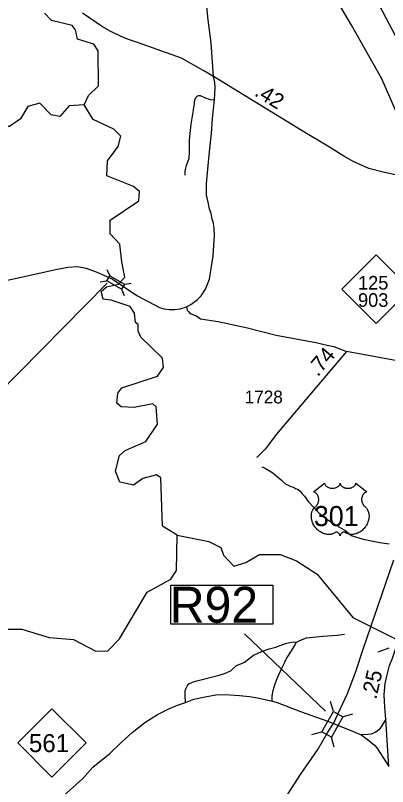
# Model space of a CAD drawing. Extents: x 2290615 to 2522933, y 819489 to 1012715.
# Drawn here: x 2410180 to 2413804, y 936349 to 943852 of the extents above; entities that cross this region are included whole.
import ezdxf

# ---------------------------------------------------------------- set-up
doc = ezdxf.new("R2010")
doc.units = 0
for name, color, linetype in [('Exist Hydrographic Creek Single Shore', 7, 'Continuous'), ('Exist Railroad Mainline', 7, 'Continuous'), ('Exist Railroad Structure Bridge CELL', 7, 'Continuous'), ('Exist Railroad Structure Bridge Number Label', 7, 'Continuous'), ('Exist Road Non-System Type 51', 7, 'Continuous'), ('Exist Road Primary Interstate Ramp 1 Lane Attributed', 7, 'Continuous'), ('Exist Road Primary NC Attributed', 7, 'Continuous'), ('Exist Road Primary NC Mileage Hundredths English Label', 7, 'Continuous'), ('Exist Road Primary NC Shield CELL', 7, 'Continuous'), ('Exist Road Primary NC Shield Number Label', 7, 'Continuous'), ('Exist Road Primary US Attributed', 7, 'Continuous'), ('Exist Road Primary US Mileage Hundredths English Label', 7, 'Continuous'), ('Exist Road Primary US Shield CELL', 7, 'Continuous'), ('Exist Road Primary US Shield Number Label', 7, 'Continuous'), ('Exist Road Primary US Structure Standard Bridge CELL', 7, 'Continuous'), ('Exist Road Secondary Mileage Hundredths English Label', 7, 'Continuous'), ('Exist Road Secondary Structure Standard Bridge CELL', 7, 'Continuous'), ('Exist Road Secondary Structure Standard Bridge Number Label', 7, 'Continuous'), ('Exist Road Secondary Type 51 Attributed', 7, 'Continuous'), ('Exist Road Secondary Type 51 Number Label', 7, 'Continuous')]:
    doc.layers.add(name, color=color, linetype=linetype)

msp = doc.modelspace()

# ---------------------------------------------------------------- linework, layer by layer
at = {"layer": 'Exist Hydrographic Creek Single Shore'}
for points in [[(2410851.3, 942981.4), (2410892.3, 943071.6), (2410990.3, 943167.6), (2410985.4, 943508.8), (2410943.3, 943572.8), (2410784.2, 943622), (2410766.4, 943713.3), (2410732.3, 943754.6), (2410531.4, 943802), (2410464.3, 943874.8)], [(2410851.3, 942981.4), (2410702.4, 942972), (2410611.4, 942869.8), (2410528.3, 942886), (2410418.4, 942999.7), (2410302.3, 942965.4), (2410228.3, 942847.4), (2410121.3, 942770.8), (2410021.4, 942770), (2409929.4, 942818.7), (2409708.3, 943105.2), (2409590.4, 943211.9), (2409448.3, 943252.1), (2409198.3, 943205.6), (2408706.4, 943224.9), (2408513.3, 943338.4), (2408447.2, 943312.7), (2408424.3, 943187.1), (2408341.4, 943118), (2408133.3, 943099.6)], [(2411754.3, 938793.3), (2411611.4, 938882.6), (2411596.4, 939351.5), (2411554.4, 939382.7), (2411421.3, 939347.6), (2411330.5, 939281.5), (2411196.4, 939312.1), (2411153.3, 939418.6), (2411193.3, 939571.3), (2411250.3, 939619.7), (2411449.4, 939706.6), (2411563.4, 939875.4), (2411552.3, 940042.4), (2411519.3, 940073.9), (2411336.4, 940036.8), (2411211.3, 940044.8), (2411168.3, 940079.2), (2411176.3, 940178), (2411216.5, 940228.9), (2411565.3, 940341.6), (2411622.3, 940426.1), (2411612.4, 940517.5), (2411401.4, 940722.3), (2411375.4, 940780.3), (2411374.4, 940845.9), (2411349.3, 940864.7), (2411339.3, 940956.1), (2411297.3, 941020.1), (2411112.5, 941080.6), (2411035.6, 941092.3), (2411014.1, 941164.7), (2411068.2, 941211.7), (2411185.5, 941236.5), (2411246.8, 941305.6), (2411215.4, 941453.3), (2411196.4, 941626.5), (2411103.3, 941727.7), (2411101.4, 941859), (2411382.4, 942047.8), (2411389.3, 942140), (2411330.3, 942186.8), (2411070.3, 942291.1), (2411076.4, 942435.8), (2411182.2, 942578), (2411206.2, 942677.4), (2411138.3, 942743.7), (2410937.4, 942840.4), (2410851.3, 942981.4)], [(2410109.4, 937878.8), (2410242.5, 937881), (2410510.5, 937800.1), (2410744.4, 937780.2), (2410962.4, 937667.6), (2411079.5, 937669.1), (2411194.3, 937785.5), (2411462.3, 938239.7), (2411693.4, 938367.3), (2411750.4, 938451.8), (2411754.3, 938793.3)], [(2411754.3, 938793.3), (2412063.3, 938733.8), (2412181.4, 938676.3), (2412207.5, 938601.8), (2412308.4, 938494.4), (2412424.4, 938528.7), (2412556.5, 938606.3), (2412757.4, 938608), (2412916.4, 938545.5), (2413118.3, 938415.9), (2413465.5, 937993.5), (2413920.8, 937766.7)]]:
    msp.add_lwpolyline(points, dxfattribs=at)
at = {"layer": 'Exist Railroad Mainline'}
for points in [[(2413980.7, 942699.7), (2413748.8, 943236.1), (2413453.2, 943758), (2408354.1, 952403.1)], [(2412787.3, 936202.7), (2412957.5, 936465.3), (2413123.8, 936709.6), (2413223.8, 936876.6), (2413277.3, 936961.3), (2413413.8, 937253.9), (2413490.9, 937459), (2413569.5, 937693.9), (2413747.8, 938214.6), (2413864.9, 938556.2)]]:
    msp.add_lwpolyline(points, dxfattribs=at)
at = {"layer": 'Exist Railroad Structure Bridge CELL'}
for p, q in [((2413276.5, 937078.6), (2413249, 937177.8)), ((2413366.1, 937028), (2413465.2, 937055.5)), ((2413066, 936855.2), (2413165.2, 936882.7)), ((2413284.3, 936731.7), (2413256.8, 936830.9))]:
    msp.add_line(p, q, dxfattribs=at)
msp.add_lwpolyline([(2413165.2, 936882.7), (2413276.1, 937078.9), (2413367.7, 937027), (2413256.8, 936830.9)], close=True, dxfattribs=at)
at = {"layer": 'Exist Railroad Structure Bridge Number Label'}
msp.add_line((2413198.3, 937081.7), (2412412.3, 937833.2), dxfattribs=at)
msp.add_lwpolyline([(2411693, 938308.5), (2412688.4, 938308.5), (2412688.4, 937928.6), (2411693, 937928.6)], close=True, dxfattribs=at)
at = {"layer": 'Exist Road Non-System Type 51'}
for points in [[(2411833, 942297.6), (2411831.6, 942339.9), (2411839.7, 942365.7), (2411845.2, 942390.6), (2411871.2, 942461.5), (2411874, 942518), (2411876.8, 942642.4), (2411890.2, 942793.6), (2411914.2, 942929.3), (2411917.1, 942960.4), (2411922.7, 942988.6), (2411925.5, 943008.4), (2411929.8, 943036.7), (2411936.8, 943053.6), (2411951, 943067.8), (2411963.7, 943073.4), (2411979.2, 943072), (2412020.2, 943055), (2412075.2, 943032.4), (2412117.6, 943029.6)], [(2411845.8, 941017.2), (2411852.8, 940984.6), (2411865.5, 940970.5), (2411876.2, 940957.1), (2411890.4, 940949.5), (2411900.1, 940945.1), (2411920.5, 940935.9), (2411942.5, 940928.1), (2411982, 940899.9), (2412154.3, 940873), (2412441, 940812.2), (2412720.6, 940741.6), (2413106.1, 940668.1), (2413216.2, 940644.1), (2413279.8, 940629.9), (2413402.6, 940581.9)], [(2412580.8, 939459.8), (2412604.8, 939448.5), (2412686.7, 939401.1), (2412733.3, 939363.8), (2412767.8, 939332.2), (2412802.3, 939296.8), (2412860.6, 939269.5), (2412886.8, 939262), (2412908.9, 939250.3), (2412933.2, 939238.7), (2412953.2, 939222.9), (2412973.7, 939197.3), (2412994, 939175.5), (2413032.8, 939118.1), (2413138.5, 939009.7), (2413211.3, 938950.7), (2413308.2, 938888.2), (2413397.5, 938835.6), (2413451.1, 938790.4), (2413565.5, 938756.5), (2413727.9, 938724), (2413819.7, 938711.2)], [(2412916.6, 937754.6), (2412955.5, 937771.6), (2413014, 937795.6), (2413172.4, 937811.6), (2413313.5, 937820.9), (2413385.5, 937831.3)], [(2411835.4, 937166.9), (2411834.4, 937234.9), (2411833.6, 937278.7), (2411843.3, 937307), (2411851.1, 937325.1), (2411860.8, 937339.3), (2411868.7, 937349.4), (2411904.5, 937365.9), (2411946.3, 937376.4), (2412165.5, 937433.6), (2412215.2, 937450.3), (2412247, 937460.8), (2412276.8, 937475.2), (2412296.4, 937495.4), (2412332.1, 937528.1), (2412374.6, 937543.9), (2412411.9, 937558.5), (2412454.5, 937590.5), (2412499.7, 937626.4), (2412595.5, 937669.1), (2412652.7, 937690.4), (2412688.7, 937698.4), (2412716.6, 937705), (2412757.9, 937719.7), (2412820.4, 937745), (2412851, 937751.6), (2412886.6, 937758), (2412916.6, 937754.6)], [(2412678.7, 937179), (2412680, 937230.9), (2412688.7, 937284.2), (2412708.6, 937346.8), (2412728.6, 937400), (2412771.2, 937494.6), (2412804.4, 937559.9), (2412820.4, 937594.5), (2412868.3, 937669.1), (2412895.4, 937710.3), (2412916.6, 937754.6)]]:
    msp.add_lwpolyline(points, dxfattribs=at)
at = {"layer": 'Exist Road Primary Interstate Ramp 1 Lane Attributed'}
msp.add_lwpolyline([(2413788.5, 937004.5), (2413742, 936928.6), (2413719.3, 936901.9), (2413688.7, 936879.3), (2413643.5, 936859.3), (2413612.9, 936854), (2413548.3, 936852.7)], dxfattribs=at)
at = {"layer": 'Exist Road Primary NC Attributed'}
for points in [[(2412108.4, 943257.1), (2412085.1, 943585), (2412056.7, 943808.6), (2412027, 944099.3)], [(2412108.4, 943257.1), (2412015.9, 943312.3), (2411797, 943436.6), (2411368.1, 943590.1), (2411282.8, 943618.8), (2411211.1, 943647.5), (2411110.7, 943694.3), (2411028.4, 943739.6), (2410833.7, 943872.6)], [(2414058, 942259.4), (2413966.2, 942280.6), (2413894.2, 942296.1), (2413772.7, 942323), (2413623.1, 942364), (2413557.4, 942392.2), (2413475.5, 942427.6), (2413378, 942484.1), (2413238.2, 942568.9), (2412972.8, 942728.6), (2412108.4, 943257.1)], [(2409716.8, 935428.2), (2410837.6, 936427.8), (2410934.6, 936537.8), (2411099.8, 936671.5), (2411207.6, 936772.8), (2411318, 936875.3), (2411440.1, 936973.2), (2411563.1, 937048.9), (2411674.3, 937104.5), (2411759.8, 937141.8), (2411835.4, 937166.9), (2411918.8, 937198.2), (2412027.3, 937222.9), (2412131.1, 937240.2), (2412223.6, 937242.9), (2412362, 937236.2), (2412459.1, 937224.2), (2412539, 937210.9), (2412612.2, 937196.3), (2412678.7, 937179), (2412727.9, 937165.6), (2412956.8, 937080.4), (2413213.7, 936987.2), (2413282.5, 936960.7)], [(2413282.5, 936960.7), (2413424.5, 936905.2), (2413548.3, 936852.7), (2413604.2, 936808.7), (2413676.1, 936750.1), (2413700, 936726.2), (2413816.9, 936543.8)]]:
    msp.add_lwpolyline(points, dxfattribs=at)
at = {"layer": 'Exist Road Primary NC Shield CELL'}
for points in [[(2413360.2, 941188.8), (2413693.2, 941521.8), (2414026.2, 941188.8), (2413693.2, 940855.8)], [(2410203, 936773.4), (2410536, 937106.4), (2410869, 936773.4), (2410536, 936440.4)]]:
    msp.add_lwpolyline(points, close=True, dxfattribs=at)
at = {"layer": 'Exist Road Primary US Attributed'}
for points in [[(2413880.8, 943652), (2413287.3, 944781.8), (2413238.1, 944875), (2413191.5, 944982.9), (2413152.9, 945081.4), (2413113, 945192), (2412868.1, 945907.1), (2412510.2, 947012.5)], [(2413788.5, 937004.5), (2413780.1, 937079.5), (2413776.6, 937123), (2413775.2, 937177.6), (2413772, 937245), (2413780.5, 937351.2), (2413799.2, 937435.4), (2413821.8, 937526.6), (2413850.8, 937598.2), (2413877.8, 937676.6), (2413948, 937824.4)], [(2413816.9, 936543.8), (2413788.5, 937004.5)]]:
    msp.add_lwpolyline(points, dxfattribs=at)
at = {"layer": 'Exist Road Primary US Shield CELL'}
msp.add_lwpolyline([(2413190.4, 939302.1), (2413190.7, 939297.7), (2413191.8, 939292.4), (2413192.6, 939289.7), (2413195, 939284.6), (2413199.1, 939278.5), (2413204.7, 939272.5), (2413211, 939267.3), (2413215.3, 939264.6), (2413222.5, 939260.7), (2413230.8, 939257.2), (2413239.9, 939254.6), (2413249.3, 939252.7), (2413259.5, 939251.6), (2413269.6, 939251.4), (2413280.5, 939252.2), (2413292.6, 939254.5), (2413298.2, 939256), (2413304.4, 939258.1), (2413310.2, 939260.5), (2413316.5, 939263.9), (2413321.6, 939267.1), (2413325.6, 939270), (2413331.2, 939275.4), (2413335.7, 939281), (2413337.6, 939284.2), (2413339.2, 939287.2), (2413341.4, 939293.6), (2413342.1, 939296.4), (2413342.5, 939302.3), (2413342.9, 939297.3), (2413343.4, 939294.3), (2413344.2, 939291.2), (2413345.5, 939288), (2413347.7, 939283.5), (2413350.2, 939279.8), (2413355, 939274.2), (2413357.9, 939271.4), (2413360.6, 939269.2), (2413367.8, 939264.2), (2413376.3, 939260), (2413380.4, 939258.2), (2413384.7, 939256.6), (2413390.1, 939255), (2413395.7, 939253.7), (2413401.2, 939252.8), (2413406.8, 939251.9), (2413412.6, 939251.5), (2413417.3, 939251.4), (2413423.1, 939251.4), (2413428.4, 939251.7), (2413433.9, 939252.4), (2413439.9, 939253.4), (2413444.8, 939254.4), (2413451.2, 939256.1), (2413456.9, 939258.2), (2413462, 939260.4), (2413468.6, 939263.9), (2413473.9, 939267.2), (2413477.8, 939270.3), (2413482.5, 939274.6), (2413486.9, 939279.7), (2413489.4, 939283.4), (2413491.3, 939287.2), (2413493, 939291.2), (2413494, 939295.5), (2413494.5, 939299.2), (2413494.6, 939302.4), (2413600.9, 939217.7), (2413598.4, 939216.8), (2413592.6, 939213.9), (2413588, 939211.2), (2413580.7, 939206.1), (2413577.6, 939203.3), (2413574.4, 939200.3), (2413571.5, 939197.2), (2413569, 939194.2), (2413565.9, 939190), (2413563.2, 939185.7), (2413560.5, 939181), (2413558.5, 939176.9), (2413555.2, 939168.3), (2413553.7, 939162.9), (2413552.7, 939158.4), (2413551.4, 939148.9), (2413551.1, 939144.4), (2413551.1, 939139.9), (2413551.3, 939135.2), (2413551.8, 939130.7), (2413552.6, 939126), (2413553.3, 939121.8), (2413554.7, 939116.7), (2413556.5, 939110.8), (2413558.9, 939105.1), (2413563.7, 939095.9), (2413570, 939086.5), (2413574.4, 939081.2), (2413578.8, 939076.7), (2413585.4, 939071.1), (2413588.9, 939068), (2413593, 939063.9), (2413599.7, 939056.2), (2413602.4, 939052.5), (2413605.1, 939048.5), (2413607.6, 939044.3), (2413610.1, 939039.7), (2413612.1, 939035.8), (2413615.9, 939026.7), (2413618.6, 939017.8), (2413619.8, 939013.2), (2413621.8, 939002.7), (2413622.6, 938997.6), (2413623.4, 938987.4), (2413623.4, 938975.1), (2413622.5, 938963.4), (2413620.3, 938949.8), (2413618.5, 938941.6), (2413615.7, 938932.2), (2413613, 938923.9), (2413608.1, 938911.8), (2413603.8, 938903), (2413598.2, 938892.7), (2413594.4, 938886.5), (2413589.9, 938879.8), (2413584.3, 938872.2), (2413577.8, 938864), (2413570, 938855.4), (2413563.6, 938849.1), (2413555.3, 938841.7), (2413550.3, 938837.5), (2413543.2, 938832.1), (2413533.4, 938825.6), (2413523.7, 938820), (2413515.5, 938815.8), (2413508.2, 938812.7), (2413498.8, 938809.1), (2413483.1, 938804.7), (2413477.4, 938803.5), (2413470.6, 938802.5), (2413464.3, 938801.9), (2413458.1, 938801.5), (2413449.8, 938801.5), (2413441.6, 938802.2), (2413433.8, 938803.3), (2413425.7, 938805), (2413417.3, 938807.5), (2413409.6, 938810.5), (2413401.8, 938814.4), (2413388.6, 938822.6), (2413384.8, 938824.6), (2413382.7, 938825.2), (2413377.6, 938825.5), (2413372.9, 938824.5), (2413368, 938822.5), (2413365, 938820.9), (2413361.1, 938818.4), (2413358.1, 938816), (2413354.4, 938812.5), (2413351.9, 938809.6), (2413350, 938807.4), (2413346.3, 938801.5), (2413345, 938798.8), (2413343.6, 938795.2), (2413342.4, 938789.9), (2413340.7, 938796.6), (2413338.8, 938801), (2413336.5, 938804.7), (2413334.2, 938808.1), (2413330.5, 938812.3), (2413327.1, 938815.5), (2413323.1, 938818.8), (2413318.8, 938821.4), (2413315.4, 938823.1), (2413312.3, 938824.3), (2413308.5, 938825.3), (2413305.3, 938825.5), (2413302.7, 938825.5), (2413299.2, 938824.7), (2413294.4, 938821.2), (2413289.8, 938818.1), (2413284.9, 938815), (2413279, 938811.8), (2413274.7, 938809.8), (2413269.5, 938807.8), (2413263.5, 938805.8), (2413257, 938804.1), (2413250.2, 938802.8), (2413244.3, 938801.9), (2413238, 938801.3), (2413232.3, 938801.1), (2413226.3, 938801.2), (2413220.7, 938801.6), (2413214.3, 938802.2), (2413206.2, 938803.4), (2413199.6, 938804.9), (2413192.6, 938806.7), (2413185.3, 938809), (2413177.6, 938812), (2413168, 938816.2), (2413161.2, 938819.6), (2413150.6, 938825.7), (2413138.2, 938834.3), (2413128.8, 938841.9), (2413122, 938848.1), (2413111.8, 938858.4), (2413105.9, 938865.2), (2413096.6, 938877.2), (2413090.6, 938885.9), (2413086.8, 938892.3), (2413081.1, 938902.6), (2413078, 938909.1), (2413074, 938918.5), (2413070.8, 938927.1), (2413068.2, 938935.3), (2413066.8, 938940.5), (2413064.8, 938949.6), (2413063.5, 938956.1), (2413062.4, 938964.9), (2413061.7, 938974.3), (2413061.6, 938982.9), (2413061.8, 938990.1), (2413062.6, 938998.4), (2413064, 939007.3), (2413065.7, 939014.9), (2413067.3, 939020.3), (2413069.5, 939027), (2413072.5, 939034.3), (2413076, 939041.4), (2413079.4, 939047.2), (2413083.6, 939053.5), (2413087.7, 939058.8), (2413093.1, 939064.7), (2413098.8, 939070.1), (2413104, 939074.3), (2413110.1, 939080.4), (2413113.3, 939084), (2413117.2, 939089.1), (2413120.3, 939093.8), (2413122.7, 939098), (2413125.9, 939104.2), (2413127.9, 939108.9), (2413130.3, 939116), (2413131.6, 939121.1), (2413132.8, 939127.5), (2413133.6, 939133.6), (2413133.9, 939141.2), (2413133.8, 939147.5), (2413132.9, 939154.8), (2413131.6, 939161.9), (2413129.9, 939168), (2413127.3, 939175.1), (2413124.8, 939180.2), (2413120.8, 939187.2), (2413116.2, 939193.7), (2413111.6, 939198.9), (2413106.9, 939203.6), (2413102.3, 939207.2), (2413098, 939210.2), (2413092.6, 939213.5), (2413087.4, 939216.1), (2413084.2, 939217.4)], close=True, dxfattribs=at)
at = {"layer": 'Exist Road Primary US Structure Standard Bridge CELL'}
msp.add_line((2413711, 937659.8), (2413820.7, 937697.1), dxfattribs=at)
at = {"layer": 'Exist Road Secondary Structure Standard Bridge CELL'}
for p, q in [((2411071.4, 941379.5), (2411098.1, 941318.7)), ((2411004, 941259.2), (2411069.8, 941268.2)), ((2411241.2, 941238.3), (2411307, 941247.4)), ((2411213.6, 941188.9), (2411240.3, 941128.1))]:
    msp.add_line(p, q, dxfattribs=at)
msp.add_lwpolyline([(2411098.1, 941318.7), (2411241.4, 941238.6), (2411213.1, 941188), (2411069.8, 941268.2)], close=True, dxfattribs=at)
at = {"layer": 'Exist Road Secondary Structure Standard Bridge Number Label'}
msp.add_line((2411074, 941248.1), (2409264.6, 939415.8), dxfattribs=at)
at = {"layer": 'Exist Road Secondary Type 51 Attributed'}
for points in [[(2411121.6, 941288.3), (2411363.9, 941128.4), (2411584.8, 941011.3), (2411630.1, 940996.6), (2411676.7, 940989.9), (2411729.9, 940989.9), (2411783.1, 940997.9), (2411845.8, 941017.2), (2411886.9, 941039.2), (2411954.3, 941088.4), (2411989.8, 941124.9), (2412030.8, 941189.4), (2412071.2, 941286.9), (2412104.5, 941513.3), (2412112.6, 941614.6), (2412118.3, 941709.6), (2412116.9, 941780.3), (2412109.8, 941830.3), (2412097.1, 941870.8), (2412085.1, 941925.9), (2412068.2, 941981), (2412058.8, 942019.7), (2412047.3, 942076.7), (2412042, 942096.9), (2412039.3, 942120.6), (2412040, 942156.6), (2412040.6, 942214.2), (2412054.8, 942356.9), (2412070.6, 942525.5), (2412089.3, 942701.7), (2412099.9, 942850.1), (2412117.6, 943029.6), (2412122.5, 943090.4), (2412125.4, 943151.1), (2412121.1, 943200.7), (2412108.4, 943257.1)], [(2414058, 942259.4), (2414173.6, 940988.5), (2414183.5, 940854.8), (2414181.2, 940734.6), (2414179.3, 940672.2), (2414177.1, 940600.6), (2414168.8, 940490.5), (2414167, 940476.5), (2414159.2, 940460.3), (2414149.4, 940452.3), (2414139.2, 940450.1), (2414129.2, 940449.9), (2413402.6, 940581.9), (2412880.9, 939964.3), (2412722, 939779.1), (2412612.5, 939630.8), (2412556.8, 939577.1), (2412534.3, 939554.8), (2412528.3, 939549.9)], [(2402947.2, 941440.3), (2403109.3, 941481.7), (2403195, 941495.1), (2403415, 941493.9), (2403637.3, 941468.8), (2403727.6, 941448.1), (2404108.8, 941298.4), (2404467.2, 941171.9), (2404665.6, 941067.6), (2405291.7, 940834.8), (2405601.1, 940762.9), (2406526.3, 940613), (2406708, 940593.1), (2406942.5, 940601.1), (2409053.4, 941046.5), (2410574.5, 941380.2), (2410692.2, 941402.1), (2410784.1, 941410.1), (2410867.9, 941392.1), (2410967.7, 941356.2), (2411121.6, 941288.3)]]:
    msp.add_lwpolyline(points, dxfattribs=at)

# ---------------------------------------------------------------- texts
at = {"layer": 'Exist Railroad Structure Bridge Number Label'}
msp.add_text('R92', height=350, dxfattribs=at).set_placement((2411684.1, 937943.2))
at = {"layer": 'Exist Road Primary NC Mileage Hundredths English Label'}
msp.add_text('.42', height=150, rotation=328.55326, dxfattribs=at).set_placement((2412498.3, 943077.3))
at = {"layer": 'Exist Road Primary NC Shield Number Label'}
for s, height, p in [('125', 132.5, (2413516.2, 941184.4)), ('903', 132.5, (2413516.2, 941016.4)), ('561', 175, (2410312.1, 936683.7))]:
    msp.add_text(s, height=height, dxfattribs=at).set_placement(p)
at = {"layer": 'Exist Road Primary US Mileage Hundredths English Label'}
msp.add_text('.25', height=150, rotation=77.44544, dxfattribs=at).set_placement((2413693.9, 937191.6))
at = {"layer": 'Exist Road Primary US Shield Number Label'}
msp.add_text('301', height=195, dxfattribs=at).set_placement((2413086.5, 938883.3))
at = {"layer": 'Exist Road Secondary Mileage Hundredths English Label'}
msp.add_text('.74', height=150, rotation=49.80618, dxfattribs=at).set_placement((2413124.3, 940330))
at = {"layer": 'Exist Road Secondary Type 51 Number Label'}
msp.add_text('1728', height=125, rotation=360, dxfattribs=at).set_placement((2412412.3, 940076.7))

doc.saveas('drawing.dxf')
